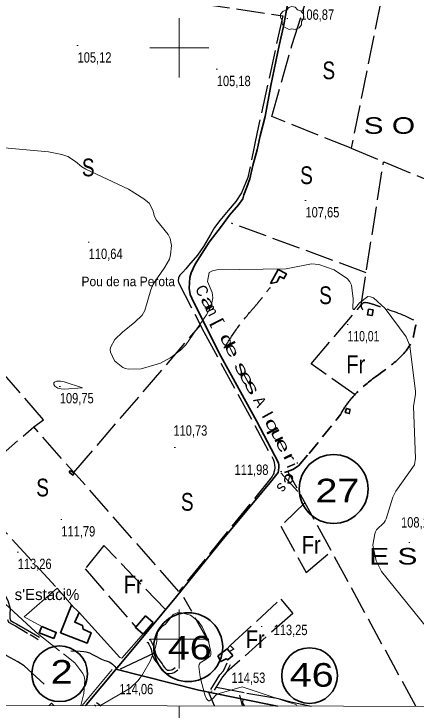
# Model space of a CAD drawing. Extents: x 483840 to 488445, y 4386047 to 4389027.
# Drawn here: x 486360 to 486700, y 4386440 to 4387029 of the extents above; entities that cross this region are included whole.
import ezdxf
from ezdxf.enums import TextEntityAlignment as Align

# ---------------------------------------------------------------- set-up
doc = ezdxf.new("R2010")
doc.units = 0
doc.header["$LTSCALE"] = 4
doc.linetypes.add('LONG_DASHED', pattern=[7.5, 6, -1.5])
doc.linetypes.add('MEDIUM_DASHED', pattern=[4.5, 3, -1.5])
for name, color, linetype, lineweight in [('1', 7, 'Continuous', 13), ('13', 7, 'Continuous', 25), ('21', 7, 'Continuous', 25), ('25', 7, 'LONG_DASHED', 25), ('29', 7, 'Continuous', 13), ('38', 7, 'Continuous', 25), ('47', 7, 'Continuous', 35), ('51', 7, 'Continuous', 13), ('6', 7, 'Continuous', 35), ('7', 7, 'Continuous', 13), ('9', 7, 'Continuous', 13)]:
    doc.layers.add(name, color=color, linetype=linetype, lineweight=lineweight)
doc.layers.add('31', color=7, linetype='Continuous')
doc.layers.add('5', color=7, linetype='Continuous')

msp = doc.modelspace()

# ---------------------------------------------------------------- linework, layer by layer
at = {"layer": '1'}
for p, q in [((486500, 4387025), (486500, 4386975)), ((486475, 4387000), (486525, 4387000)), ((486500, 4386525), (486500, 4386475)), ((486475, 4386500), (486525, 4386500)), ((486500, 4386443.48), (486500, 4386372.14))]:
    msp.add_line(p, q, dxfattribs=at)
msp.add_lwpolyline([(484110.5, 4388760.3), (487685.8, 4388753.5), (487681.9, 4386441.2), (484105.5, 4386448.1)], close=True, dxfattribs=at)
at = {"layer": '21'}
msp.add_lwpolyline([(486540.48, 4386491.78), (486543.08, 4386494.59), (486546.03, 4386491.55), (486542.53, 4386489.35)], close=True, dxfattribs=at)
at = {"layer": '25'}
for p, q in [((486657.96, 4386809.83), (486544.22, 4386851.65)), ((486410.97, 4386640.95), (486517.94, 4386765.36)), ((486299.96, 4386612.57), (486377.04, 4386679.39)), ((486700.04, 4386443.09), (486591.77, 4386641.74)), ((486318.2, 4386628.39), (486396.7, 4386542.91)), ((486525.25, 4386497.1), (486503.89, 4386535.02)), ((486529.71, 4386443.42), (486524.6, 4386455.22)), ((486550.79, 4386452.39), (486553.27, 4386443.38))]:
    msp.add_line(p, q, dxfattribs=at)
for points in [[(486578.17, 4386942.05), (486595.3, 4387002.74), (486607.32, 4387040.16)], [(486670.31, 4387039.46), (486645.29, 4386915.06), (486578.17, 4386942.05)], [(486518.66, 4387037.31), (486587.4, 4387027.09), (486565.95, 4386928.8), (486558.05, 4386890.35), (486552.68, 4386877.29), (486547.85, 4386869.93), (486541.29, 4386862.52), (486534.27, 4386853.92), (486529.68, 4386847.91), (486526.37, 4386842.25), (486520.52, 4386831.98), (486515.39, 4386824.77), (486507.91, 4386816.03), (486505.47, 4386813.14), (486502.95, 4386810.32), (486500.59, 4386807.73), (486499.59, 4386806.32), (486499.36, 4386805.49), (486499.17, 4386802.87), (486499.3, 4386801.52), (486520.84, 4386759.72), (486579.25, 4386652.18), (486580.19, 4386649.46), (486580.72, 4386644.8), (486580.46, 4386642.7), (486580.15, 4386641.96), (486580.06, 4386640.98), (486579.83, 4386640.01), (486579.36, 4386639.04), (486578.59, 4386637.4), (486499.76, 4386540.31), (486377.04, 4386679.39), (486385.23, 4386685.5), (486352.46, 4386723.33)], [(486645.29, 4386915.06), (486727.57, 4386880.64), (486792.48, 4386860.35), (486793.2, 4386868.82), (486814.21, 4386999.76)], [(486648.62, 4386706.43), (486611.47, 4386732.68), (486653.68, 4386782.5), (486672.63, 4386903.63)], [(486606.2, 4386615.29), (486585.79, 4386595.36), (486607.14, 4386556.33), (486628.47, 4386574.42)], [(486488.47, 4386524.91), (486436.31, 4386579.11), (486420.42, 4386559.23), (486463.18, 4386510.05)], [(486543.08, 4386494.59), (486585.73, 4386533.83), (486595.99, 4386521.67), (486540.05, 4386471.97)], [(486385.85, 4386461.71), (486368.82, 4386477.21), (486363.54, 4386480.73), (486354.31, 4386485.67), (486348.24, 4386491.98)], [(486531.36, 4386459.16), (486557.13, 4386454.32), (486581.46, 4386450.15), (486595.59, 4386446.57), (486611.57, 4386443.27), (486611.59, 4386443.26)], [(486555.04, 4386443.37), (486553.56, 4386446.19), (486554.25, 4386449.2)]]:
    msp.add_lwpolyline(points, dxfattribs=at)
at = {"layer": '29'}
msp.add_lwpolyline([(486592.79, 4387015.61), (486588.25, 4387017.73), (486586.84, 4387020.27), (486586.94, 4387023.25), (486585.57, 4387025.66), (486585.61, 4387028.41), (486587.77, 4387031.01), (486590.96, 4387032.01), (486592.61, 4387034.2), (486595.18, 4387035.03), (486598.04, 4387034.38), (486599.99, 4387032.11), (486602.8, 4387031.29), (486604.93, 4387028.44), (486605.17, 4387025.31), (486603.29, 4387022.16), (486603.29, 4387019.48), (486601.47, 4387016.87), (486597.85, 4387015.53), (486595.08, 4387016.16)], close=True, dxfattribs=at)
at = {"layer": '38'}
for p, q in [((486428.42, 4386444.45), (486429.54, 4386443.62)), ((486596, 4386443.3), (486596.01, 4386443.3))]:
    msp.add_line(p, q, dxfattribs=at)
for points in [[(486339.58, 4386559.55), (486340.97, 4386556.94), (486345.51, 4386549.44), (486347.72, 4386545.49), (486351.23, 4386539.91), (486355.03, 4386532.55), (486357.04, 4386525.69), (486356.97, 4386520.92), (486356.77, 4386517.53), (486357.38, 4386515.7), (486360.27, 4386514.11), (486362.56, 4386512.96), (486375.19, 4386505.51), (486378.45, 4386503.6), (486381.86, 4386501.52)], [(486472.65, 4386497.44), (486472.63, 4386497.45), (486473.47, 4386497.04), (486473.52, 4386497), (486474.4, 4386495.54), (486475.64, 4386492.75), (486476.15, 4386491.32), (486477.53, 4386485.8), (486479.32, 4386482.19), (486483.21, 4386477.34), (486484.01, 4386475.7), (486485.4, 4386473.9), (486486.84, 4386472.6), (486488.96, 4386470.98), (486490.57, 4386470.7), (486492.08, 4386470.78), (486494.09, 4386471.1), (486495.61, 4386471.68), (486498.74, 4386473.87)], [(486474.55, 4386499.73), (486475.06, 4386499.49), (486475.75, 4386498.91), (486476.97, 4386496.88), (486478.33, 4386493.83), (486478.93, 4386492.16), (486480.26, 4386486.8), (486481.77, 4386483.76), (486485.67, 4386478.9), (486486.49, 4386477.23), (486487.53, 4386475.87), (486488.69, 4386474.83), (486490.15, 4386473.71), (486490.75, 4386473.61), (486491.78, 4386473.66), (486493.34, 4386473.91), (486494.24, 4386474.25), (486496.47, 4386475.8)], [(486408.4, 4386490.07), (486416.27, 4386489.81), (486419.27, 4386489.46), (486420.99, 4386489.21), (486424.28, 4386488.27), (486426.14, 4386487.19), (486429.04, 4386485.65), (486434.33, 4386482.94), (486437.24, 4386481.93), (486438.29, 4386481.61), (486440.68, 4386480.68), (486442.09, 4386479.76), (486443.57, 4386478.61), (486445.05, 4386477.24), (486446.84, 4386474.99)], [(486526.63, 4386457.28), (486534.43, 4386469.67), (486537.31, 4386473.21), (486540.54, 4386479.8)], [(486529.78, 4386456.65), (486536.87, 4386467.92), (486539.86, 4386471.58), (486543.24, 4386478.48)]]:
    msp.add_lwpolyline(points, dxfattribs=at)
at = {"layer": '38', "linetype": 'MEDIUM_DASHED'}
for points in [[(486354.86, 4386516.6), (486355.64, 4386514.24), (486359.29, 4386512.24), (486361.55, 4386511.1), (486374.12, 4386503.7), (486377.37, 4386501.79), (486380.77, 4386499.72)], [(486430.08, 4386446.44), (486432.17, 4386444.88), (486433.64, 4386443.61)]]:
    msp.add_lwpolyline(points, dxfattribs=at)
at = {"layer": '38', "linetype": 'LONG_DASHED'}
for points in [[(486537.81, 4386745.9), (486548.1, 4386761.58), (486559.49, 4386776.12), (486565.82, 4386783.46), (486569.49, 4386787.98), (486572.32, 4386791.47), (486576.98, 4386797.48)], [(486697.97, 4386769.79), (486697.39, 4386770.09), (486669.41, 4386781.07), (486665.16, 4386782.56), (486660.53, 4386783.98), (486657.53, 4386784.47), (486655.88, 4386784.34), (486653.82, 4386782.2), (486653.74, 4386781.67), (486655.19, 4386778.28)]]:
    msp.add_spline(points, degree=3, dxfattribs=at)
at = {"layer": '47'}
for points in [[(486577.02, 4386800.63), (486583.57, 4386812.62), (486590.61, 4386808.76), (486588.48, 4386804.87), (486585.12, 4386806.69), (486582.43, 4386801.73)], [(486659.93, 4386778.96), (486659.1, 4386774.18), (486662.93, 4386773.51), (486663.76, 4386778.29)], [(486644.53, 4386694.24), (486641.2, 4386695.09), (486640.29, 4386691.52), (486643.62, 4386690.67)], [(486408.18, 4386642.62), (486411.25, 4386640.15), (486410.07, 4386638.69), (486407, 4386641.16)], [(486409.02, 4386528.55), (486399.69, 4386505.35), (486422.22, 4386496.55), (486425.65, 4386505.21), (486418.79, 4386508.38), (486418.31, 4386511.39), (486411.67, 4386514.18), (486415.31, 4386522.39)], [(486478.07, 4386513.91), (486469.4, 4386504.07), (486462.93, 4386509.77), (486471.6, 4386519.61)], [(486393.91, 4386500.41), (486381.69, 4386505.37), (486383.78, 4386510.53), (486396, 4386505.57)], [(486532.52, 4386485.82), (486540.48, 4386491.78), (486545.21, 4386486.16), (486541.1, 4386482.39), (486539.61, 4386483.16), (486535, 4386480.9)]]:
    msp.add_lwpolyline(points, close=True, dxfattribs=at)
msp.add_lwpolyline([(486390.13, 4386443.69), (486392.06, 4386445.69), (486394.13, 4386443.68)], dxfattribs=at)
at = {"layer": '51'}
for p, q in [((486469.87, 4386504.6), (486451.45, 4386483.9)), ((486417.88, 4386443.64), (486443.21, 4386474.34))]:
    msp.add_line(p, q, dxfattribs=at)
for points in [[(486383.78, 4386510.53), (486368.81, 4386518.63), (486396.7, 4386542.91), (486410.62, 4386526.99)], [(486415.31, 4386522.39), (486449.81, 4386484.45), (486451.49, 4386483.94)]]:
    msp.add_lwpolyline(points, dxfattribs=at)
at = {"layer": '6', "lineweight": 25}
for p, q in [((486585.97, 4386640.51), (486600.34, 4386624.86)), ((486450.36, 4386474.89), (486478.66, 4386487.93))]:
    msp.add_line(p, q, dxfattribs=at)
at = {"layer": '6'}
for points in [[(486420.6, 4386443.63), (486421.59, 4386444.75), (486461.79, 4386492.9), (486497.8, 4386536.1), (486537.07, 4386584.84), (486578.11, 4386634.12), (486581.4, 4386637.95), (486583.45, 4386640.96), (486583.84, 4386642.66), (486584.19, 4386645.4), (486584.16, 4386647.06), (486583.81, 4386648.94), (486565.38, 4386684.49), (486535.01, 4386739.36), (486512.11, 4386785.07), (486509.15, 4386791.37), (486508.47, 4386796.71), (486508.54, 4386801.18), (486508.95, 4386805.87), (486509.96, 4386809.7), (486513.59, 4386817), (486517.47, 4386823.37), (486525.21, 4386835.78), (486535.57, 4386849.15), (486542.53, 4386858.46), (486550.1, 4386867.13), (486553.64, 4386872.31), (486554.7, 4386875.55), (486557.07, 4386882.23), (486559.57, 4386889.33), (486562.24, 4386900.36), (486565.72, 4386913.63), (486568.44, 4386925.51), (486572.63, 4386941.95), (486577.49, 4386968.25), (486584.52, 4387002.01), (486588.12, 4387018.18), (486592.09, 4387039.77)], [(486446.35, 4386474.47), (486516.68, 4386456.82), (486574.68, 4386445.04), (486582.92, 4386443.32)]]:
    msp.add_lwpolyline(points, dxfattribs=at)
at = {"layer": '6', "linetype": 'MEDIUM_DASHED'}
msp.add_lwpolyline([(486589, 4386640.89), (486591.61, 4386641.68), (486595.98, 4386643.36), (486600.66, 4386646.38), (486609.74, 4386656.94), (486636.66, 4386690.23)], dxfattribs=at)
at = {"layer": '6'}
for centre, radius in [((486630.45, 4386626.9), 29.1), ((486507.6, 4386493.13), 29.1), ((486398.94, 4386470.62), 23.55), ((486610.12, 4386469.03), 23.55)]:
    msp.add_circle(centre, radius, dxfattribs=at)
at = {"layer": '6', "linetype": 'LONG_DASHED'}
msp.add_spline([(486636.53, 4386690.49), (486640.14, 4386696.4), (486646.1, 4386704.12), (486663.36, 4386719.93), (486697.87, 4386755.98), (486698.91, 4386760.92), (486699.56, 4386764.06), (486700, 4386765.74)], degree=3, dxfattribs=at)
at = {"layer": '7'}
for p, q in [((486590.87, 4387024.87), (486591.87, 4387024.87)), ((486413.58, 4387001.89), (486414.58, 4387001.89)), ((486531.25, 4386981.97), (486532.25, 4386981.97)), ((486606.19, 4386870.96), (486607.19, 4386870.96)), ((486422.98, 4386835.77), (486423.98, 4386835.77)), ((486641.76, 4386766.15), (486642.76, 4386766.15)), ((486398.57, 4386713.66), (486399.57, 4386713.66)), ((486495.82, 4386661.92), (486496.82, 4386661.92)), ((486585.58, 4386641.72), (486586.58, 4386641.72)), ((486399.88, 4386601.09), (486400.88, 4386601.09)), ((486693.9, 4386581.72), (486694.9, 4386581.72)), ((486363.02, 4386573.55), (486364.02, 4386573.55)), ((486569.14, 4386510.65), (486570.14, 4386510.65)), ((486450.45, 4386474.68), (486451.45, 4386474.68)), ((486526.79, 4386455.8), (486527.79, 4386455.8))]:
    msp.add_line(p, q, dxfattribs=at)
at = {"layer": '9'}
for points in [[(486295.88, 4386920.56), (486389.48, 4386912.15), (486400.87, 4386909.82), (486405.82, 4386908), (486412.32, 4386903.77), (486417.65, 4386899.41), (486420.96, 4386897.41), (486457.05, 4386880.37), (486469.98, 4386872.38), (486474.47, 4386868.55), (486477.75, 4386862.74), (486479.09, 4386857.42), (486480.82, 4386854.3), (486490.6, 4386842.2), (486492.26, 4386838.84), (486493.37, 4386832.85), (486492.73, 4386824.97), (486491.77, 4386821.31), (486487.8, 4386814.46), (486478.02, 4386800.1), (486476, 4386795.45), (486471.02, 4386777.9), (486469.9, 4386775.84), (486468.61, 4386773.91), (486462.56, 4386768.05), (486451.93, 4386759.53), (486445.61, 4386753.27), (486441.84, 4386746.52), (486441.63, 4386744.58), (486441.78, 4386742.62), (486445.34, 4386735.3), (486452.37, 4386729.71), (486454.71, 4386728.83), (486457.22, 4386728.25), (486467.73, 4386728.58), (486481.47, 4386732.36), (486484.16, 4386733.42), (486493.01, 4386737.99), (486501.1, 4386744.33)], [(486501.1, 4386744.33), (486505.5, 4386748.89), (486523.12, 4386774.28), (486527.09, 4386781.6), (486528.45, 4386788.62), (486528.23, 4386790.81), (486527.76, 4386793.11), (486523.88, 4386802.27), (486525.21, 4386809.92), (486528.02, 4386811.26), (486531.88, 4386812.26), (486590.39, 4386813.23), (486611.72, 4386817.45), (486617.88, 4386816.67), (486630.97, 4386812.22), (486642.14, 4386804.57), (486644.12, 4386802.01), (486645.61, 4386799.27), (486646.95, 4386787.76), (486646.67, 4386779.46), (486647.14, 4386778.74), (486647.85, 4386778.69), (486652.4, 4386784.23), (486659.42, 4386789.59), (486661.68, 4386789.44), (486664.09, 4386788.58), (486673.97, 4386779.57), (486691.82, 4386755.61), (486694.73, 4386748.07), (486699.53, 4386709.43), (486699.56, 4386706.97), (486698.08, 4386696.56), (486699.51, 4386652.89), (486698.86, 4386647.38), (486682.95, 4386625), (486680.48, 4386619.85), (486674.92, 4386601.65), (486674.12, 4386599.94), (486673.27, 4386598.5), (486666.55, 4386592.31), (486665.85, 4386590.73), (486665.23, 4386588.84), (486663.7, 4386579.5), (486666.39, 4386566.15), (486671.05, 4386557), (486709.07, 4386510.04)], [(486398.79, 4386490.03), (486378.51, 4386505.96), (486349.03, 4386533.31)], [(486481.14, 4386501.63), (486481.75, 4386505.21), (486482.06, 4386506.45), (486483.3, 4386508.01), (486485.63, 4386510.5), (486488.43, 4386512.68), (486494.03, 4386519.68), (486494.96, 4386520.77), (486498.35, 4386522.04)], [(486599.56, 4386443.29), (486598.98, 4386444.44), (486597.93, 4386445.02), (486592.99, 4386446.18), (486553.11, 4386459.48), (486531.86, 4386453.36), (486531.85, 4386453.26), (486531.83, 4386453.24), (486531.8, 4386453.22), (486531.62, 4386453.16), (486530.93, 4386452.56), (486528.02, 4386449.45), (486525.69, 4386447.71), (486525.13, 4386447.62), (486524.62, 4386447.71), (486523.11, 4386449.45), (486521.74, 4386452.68), (486517.73, 4386467.82), (486516.63, 4386476.73), (486516.96, 4386478.48), (486517.57, 4386479.91), (486522.04, 4386482.46), (486526.21, 4386485.37), (486526.63, 4386487.03), (486526.72, 4386489.05), (486524.38, 4386499.41), (486519.39, 4386510.35), (486516.15, 4386514.83), (486509.43, 4386520.07), (486501.96, 4386522.08), (486499.82, 4386522.15), (486498.35, 4386522.04)], [(486481.14, 4386501.63), (486481.08, 4386498.21), (486479.85, 4386492.79), (486475.29, 4386481.18), (486469.01, 4386469.92), (486465.35, 4386465), (486458.41, 4386458.47), (486432.77, 4386443.61)], [(486420.19, 4386465.29), (486419.53, 4386468.16), (486418.5, 4386470.92), (486411.64, 4386479.94), (486402.15, 4386487.39)], [(486416.91, 4386443.64), (486419.43, 4386454), (486420.19, 4386465.29)]]:
    msp.add_lwpolyline(points, dxfattribs=at)
msp.add_lwpolyline([(486418.26, 4386712.33), (486402.7, 4386711.35), (486400.17, 4386711.46), (486397.29, 4386712.15), (486395.69, 4386713.24), (486394.99, 4386713.94), (486394.04, 4386715.36), (486393.96, 4386716.71), (486394.17, 4386717.02), (486394.48, 4386717.3), (486396.46, 4386718.07), (486399.99, 4386718.05), (486402.72, 4386717.51)], close=True, dxfattribs=at)

# ---------------------------------------------------------------- texts
at = {"layer": '13', "width": 1.25}
for s, p in [('27', (486633.68, 4386615.55)), ('46', (486508.84, 4386482.67)), ('2', (486400.64, 4386462.22)), ('46', (486611.91, 4386459.66))]:
    msp.add_text(s, height=20, dxfattribs=at).set_placement(p, align=Align.CENTER)
at = {"layer": '31'}
for s, width, p in [('S', 0.8, (486626.36, 4386973.44)), ('S', 0.8, (486423.09, 4386891.33)), ('S', 0.8, (486607.55, 4386884.75)), ('S', 0.8, (486623.57, 4386783.26)), ('Fr', 0.85, (486649.19, 4386724.84)), ('S', 0.8, (486384.53, 4386620.61)), ('S', 0.8, (486506.76, 4386608.51)), ('Fr', 0.85, (486611.52, 4386572.23)), ('Fr', 0.85, (486461.09, 4386538.64)), ('Fr', 0.85, (486564.22, 4386492.37))]:
    msp.add_text(s, height=15, dxfattribs=dict(at, width=width)).set_placement(p, align=Align.CENTER)
at = {"layer": '5'}
for s, height, width, p in [('S O N   C A M P I N S', 13.99, 1.35, (486655.82, 4386927.3)), ('Pou de na Perota', 8, 0.95, (486417.38, 4386798.41)), ('E S   V I O L A R', 13.99, 1.35, (486660.54, 4386563.01))]:
    msp.add_text(s, height=height, dxfattribs=dict(at, width=width)).set_placement(p)
for s, rotation, width, p in [('C', 296.99, 0.95, (486515.07, 4386792.52)), ('a', 296.99, 1.8, (486520.5, 4386781.89)), ('m', 296.99, 0.95, (486523.2, 4386776.59)), ('[', 296.99, 1.45, (486528.58, 4386766.02)), ('d', 296.754, 1.75, (486536.59, 4386750.16)), ('e', 296.754, 1.8, (486540.59, 4386742.24)), ('s', 296.754, 1.85, (486548.57, 4386726.39)), ('e', 298.928, 1.85, (486553.11, 4386718.43)), ('s', 298.928, 1.9, (486557.4, 4386710.69)), ('A', 298.928, 0.95, (486564.11, 4386698.54)), ('l', 298.928, 1.25, (486570.31, 4386687.31)), ('q', 298.928, 1.8, (486574.82, 4386678.47)), ('u', 296.247, 1.65, (486579.35, 4386670.38)), ('e', 296.247, 1.75, (486583.49, 4386661.76)), ('r', 296.247, 1.65, (486589.11, 4386651.7)), ('i', 292.469, 1.05, (486591.1, 4386645.28)), ('e', 256.938, 1.4, (486588.88, 4386636.21)), ('s', 230.213, 0.95, (486583.47, 4386630.67))]:
    msp.add_text(s, height=9.49, rotation=rotation, dxfattribs=dict(at, width=width)).set_placement(p, align=Align.CENTER)
msp.add_text("s'Estaci%", height=9.5, dxfattribs=at).set_placement((486360.91, 4386532.94))
at = {"layer": '7'}
for s, width, p in [('106,87', 0.8, (486602.25, 4387023.71)), ('105,12', 0.8, (486414.08, 4386987.52)), ('105,18', 0.8, (486531.75, 4386967.6)), ('107,65', 0.8, (486606.69, 4386856.59)), ('110,64', 0.8, (486423.48, 4386821.4)), ('110,01', 0.75, (486642.26, 4386751.78)), ('109,75', 0.8, (486399.07, 4386699.29)), ('110,73', 0.8, (486495.07, 4386671.98)), ('111,98', 0.8, (486546.75, 4386638.82)), ('108,17', 0.8, (486687.44, 4386594.3)), ('111,79', 0.8, (486400.38, 4386586.72)), ('113,26', 0.8, (486363.52, 4386559.18)), ('113,25', 0.8, (486579.74, 4386503.28)), ('114,53', 0.8, (486544.08, 4386462.87)), ('114,06', 0.8, (486449.4, 4386453.31))]:
    msp.add_text(s, height=8.75, dxfattribs=dict(at, width=width)).set_placement(p)

doc.saveas('drawing.dxf')
